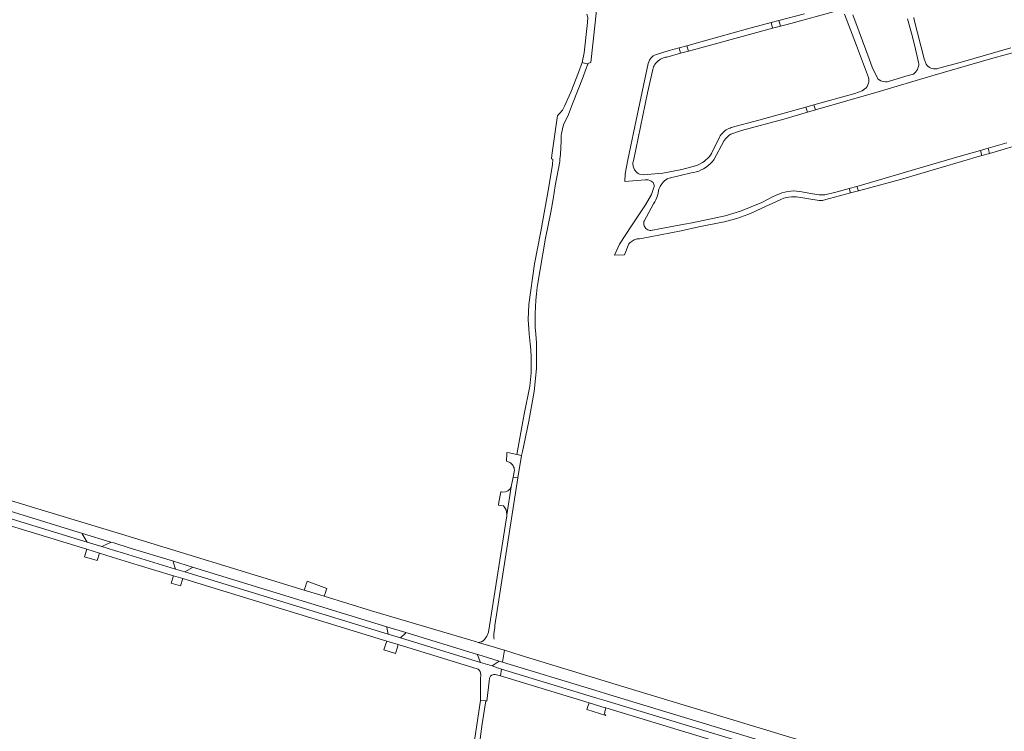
# Model space of a CAD drawing. Header units: metres. Extents: x 166325 to 190320, y 381923 to 404576.
# Tile 699 of 1056: x 177042 to 177545, y 390339 to 390703. Entities that reach past the tile are written whole.
import ezdxf

# ---------------------------------------------------------------- set-up
doc = ezdxf.new("R2010")
doc.units = ezdxf.units.M
for name, color, linetype, lineweight in [('B-WE-VH-VERHARDING_ASFALT-GV', 8, 'Continuous', 18), ('B-WE-VH-VERHARDING_BETONSTRAATSTEEN-GV', 8, 'Continuous', 18), ('B-WE-VH-VERHARDING_FUNDERING_ZAND-GV', 8, 'Continuous', 18), ('B-WE-VH-VERHARDING_HALFVERHARDING-GV', 8, 'Continuous', 18)]:
    doc.layers.add(name, color=color, linetype=linetype, lineweight=lineweight)

msp = doc.modelspace()

# ---------------------------------------------------------------- linework, layer by layer
at = {"layer": 'B-WE-VH-VERHARDING_ASFALT-GV', "flags": 128}
for points in [[(177331.952, 390705.721), (177332.456, 390704.051), (177332.403, 390701.49), (177330.692, 390685.999), (177329.538, 390680.971), (177332.434, 390680.07), (177332.574, 390680.52), (177334.057, 390680.973), (177336.261, 390701.257), (177337.687, 390714.376)], [(177443.091, 390705.814), (177429.961, 390702.379), (177430.819, 390699.503), (177436.215, 390700.914), (177458.378, 390707.082)], [(177463.511, 390705.683), (177469.745, 390689.683), (177475.732, 390673.323), (177475.906, 390672.483), (177475.951, 390671.627), (177475.925, 390671.198), (177475.776, 390670.353), (177475.502, 390669.543), (177475.108, 390668.78), (177474.604, 390668.086), (177474.001, 390667.476), (177473.313, 390666.964), (177472.555, 390666.562), (177468.768, 390665.151), (177447.917, 390659.312), (177448.776, 390656.777), (177480.785, 390666.066), (177508.206, 390674.2), (177539.328, 390683.202), (177558.202, 390688.271)], [(177495.778, 390703.33), (177497.727, 390695.989), (177499.512, 390689.265), (177501.378, 390681.03), (177501.439, 390680.307), (177501.433, 390679.85), (177501.317, 390678.943), (177501.066, 390678.064), (177500.812, 390677.475), (177500.345, 390676.689), (177499.765, 390675.982), (177499.267, 390675.534), (177499.085, 390675.371), (177498.712, 390675.106), (177496.095, 390674.338), (177485.27, 390671.163), (177484.504, 390671.129), (177483.59, 390671.216), (177482.699, 390671.44), (177482.071, 390671.689), (177481.269, 390672.136), (177480.543, 390672.7), (177477.75, 390678.587), (177476.153, 390682.827), (177470.971, 390696.59), (177467.745, 390705.33)], [(177548.416, 390688.407), (177522.628, 390680.91), (177511.112, 390677.909), (177510.689, 390677.826), (177509.83, 390677.757), (177508.97, 390677.819), (177508.13, 390678.01), (177507.328, 390678.325), (177506.746, 390678.649), (177506.056, 390679.165), (177505.743, 390679.461), (177505.187, 390680.12), (177504.194, 390682.813), (177499.143, 390702.797), (177498.872, 390704.008)], [(177546.504, 390639.929), (177536.853, 390637.182), (177537.63, 390634.591), (177557.087, 390640.238)], [(177009.272, 390460.504), (177074.424, 390440.524), (177088.902, 390436.085), (177090.443, 390435.612), (177098.278, 390433.209), (177120.889, 390426.275), (177130.69, 390423.27), (177229.956, 390392.829), (177239.574, 390389.88), (177276.13, 390378.67), (177276.266, 390378.635), (177287.201, 390375.267), (177289.01, 390374.714), (177289.979, 390380.809), (177286.98, 390381.771), (177285.392, 390382.281), (177276.524, 390384.846), (177275.624, 390385.113), (177222.136, 390400.969), (177197.884, 390408.387), (177187.675, 390411.509), (177092.174, 390440.719), (177050, 390453.619), (176898.027, 390500)], [(177285.085, 390393.531), (177296.729, 390468.824), (177294.391, 390469.28), (177293.379, 390464.22), (177291.154, 390450.051)], [(177291.154, 390450.051), (177293.379, 390464.22)], [(177289.085, 390461.633), (177288.411, 390461.69), (177288.055, 390461.727), (177287.077, 390456.397), (177286.813, 390454.991), (177288.01, 390454.833), (177289.477, 390454.64)], [(177005.261, 390454.251), (177076.642, 390432.416), (177083.095, 390430.436), (177089.601, 390428.44), (177102.89, 390424.374), (177120.876, 390418.872), (177125.67, 390417.405), (177128.942, 390416.404), (177229.801, 390385.547), (177235.7, 390383.742), (177276.531, 390371.25)], [(177076.827, 390436.075), (177006.3, 390457.649)], [(177290.971, 390448.53), (177281.785, 390390.083), (177281.332, 390388.674)], [(177285.227, 390368.528), (177287.896, 390367.716), (177288.454, 390371.217), (177286.382, 390371.846), (177283.72, 390372.8), (177277.69, 390374.63), (177236.915, 390387.103), (177230.638, 390389.023), (177126.708, 390420.816), (177121.944, 390422.273), (177095.466, 390430.373), (177090.858, 390431.783), (177084.286, 390433.793), (177076.827, 390436.075)], [(177284.548, 390389.403), (177284.941, 390392.221)], [(177276.524, 390384.846), (177285.392, 390382.281), (177286.98, 390381.771)], [(177477.129, 390323.836), (177412.61, 390343.426), (177356.99, 390360.315), (177298.455, 390378.088), (177289.979, 390380.809), (177289.01, 390374.714), (177336.127, 390360.397), (177343.717, 390358.091), (177427.379, 390332.67)], [(177277.801, 390368.316), (177277.773, 390366.236), (177277.621, 390355.18), (177277.738, 390355.171), (177280.47, 390354.96), (177280.99, 390354.92), (177282.131, 390364.913), (177282.33, 390366.66)], [(177427.634, 390328.939), (177340.709, 390355.344), (177337.055, 390356.453), (177288.454, 390371.217), (177287.896, 390367.716), (177333.117, 390353.957), (177335.928, 390353.102), (177339.583, 390351.99), (177341.659, 390351.358), (177425.038, 390325.988)]]:
    msp.add_lwpolyline(points, dxfattribs=at)
for points in [[(177426.861, 390698.469), (177426.16, 390701.384), (177413.969, 390698.195), (177392.021, 390692.004), (177383.084, 390689.583), (177383.821, 390686.835), (177418.859, 390696.377)], [(177385.314, 390624.567), (177386.587, 390624.801), (177387.883, 390625.141), (177389.15, 390625.577), (177390.38, 390626.108), (177391.567, 390626.731), (177392.902, 390627.579), (177393.97, 390628.388), (177394.974, 390629.276), (177395.907, 390630.237), (177396.766, 390631.266), (177402.091, 390641.131), (177402.964, 390642.199), (177403.692, 390642.944), (177404.733, 390643.838), (177405.58, 390644.445), (177410.918, 390646.253), (177432.532, 390652.106), (177444.578, 390655.57), (177443.883, 390658.182), (177419.8, 390651.467), (177405.724, 390647.72), (177405.118, 390647.526), (177404.424, 390647.249), (177403.754, 390646.921), (177403.11, 390646.543), (177402.497, 390646.117), (177401.527, 390645.284), (177401.013, 390644.742), (177400.542, 390644.163), (177400.116, 390643.55), (177399.738, 390642.906), (177395.619, 390634.473), (177395.111, 390633.728), (177394.406, 390632.831), (177393.635, 390631.989), (177392.802, 390631.208), (177391.913, 390630.492), (177390.972, 390629.846), (177389.564, 390629.057), (177388.521, 390628.592), (177387.446, 390628.208), (177380.472, 390626.314), (177370.883, 390624.481), (177360.727, 390623.618), (177358.918, 390623.899), (177358.155, 390624.315), (177357.462, 390624.841), (177357.148, 390625.142), (177356.592, 390625.811), (177356.354, 390626.175), (177355.963, 390626.952), (177355.678, 390627.843), (177355.596, 390628.271), (177355.53, 390629.138), (177355.546, 390629.572), (177355.677, 390630.432), (177355.791, 390630.852), (177359.451, 390648.209), (177363.026, 390665.521), (177365.622, 390677.467), (177365.84, 390678.144), (177366.093, 390678.758), (177366.392, 390679.352), (177366.734, 390679.921), (177367.119, 390680.463), (177367.543, 390680.974), (177368.005, 390681.451), (177368.502, 390681.893), (177369.091, 390682.337), (177369.651, 390682.693), (177370.237, 390683.006), (177370.845, 390683.274), (177371.472, 390683.496), (177372.113, 390683.669), (177372.766, 390683.793), (177379.825, 390685.735), (177379.11, 390688.506), (177374.063, 390687.139), (177367.138, 390684.982), (177366.69, 390684.79), (177365.899, 390684.336), (177365.532, 390684.065), (177364.863, 390683.444), (177364.296, 390682.73), (177363.944, 390682.141), (177363.584, 390681.303), (177363.355, 390680.42), (177357.942, 390654.798), (177352.851, 390631.271), (177351.566, 390624.152), (177351.404, 390620.233), (177361.711, 390621.1), (177362.673, 390621.076), (177363.254, 390620.99), (177364.182, 390620.734), (177364.856, 390620.448), (177365.383, 390620.093), (177365.816, 390619.628), (177366.041, 390619.269), (177366.21, 390618.88), (177366.328, 390618.412), (177366.364, 390617.99), (177366.336, 390617.567), (177366.245, 390617.153), (177364.97, 390613.524), (177362.027, 390608.38), (177354.874, 390597.605), (177348.747, 390588.187), (177346.039, 390582.521), (177351.155, 390582.782), (177353.427, 390588.325), (177354.166, 390589.078), (177354.619, 390589.451), (177355.098, 390589.788), (177355.602, 390590.089), (177356.127, 390590.35), (177356.671, 390590.571), (177357.186, 390590.738), (177357.756, 390590.878), (177358.335, 390590.974), (177358.919, 390591.026), (177364.268, 390591.97), (177380.21, 390595.111), (177389.119, 390597.135), (177402.124, 390599.573), (177402.739, 390599.714), (177408.529, 390601.304), (177414.183, 390603.327), (177415.631, 390603.924), (177421.066, 390606.477), (177431.042, 390611.06), (177432.661, 390611.651), (177433.891, 390611.979), (177435.143, 390612.214), (177436.57, 390612.364), (177437.843, 390612.394), (177439.115, 390612.329), (177450.671, 390610.579), (177452.303, 390610.579), (177453.947, 390610.967), (177466.675, 390614.403), (177465.885, 390616.676), (177459.061, 390614.838), (177453.474, 390613.466), (177450.55, 390613.41), (177447.167, 390613.839), (177441.703, 390615.01), (177437.72, 390615.452), (177434.616, 390615.14), (177431.542, 390614.354), (177427.062, 390612.568), (177421.39, 390609.564), (177410.512, 390605.047), (177402.621, 390602.74), (177385.719, 390599.189), (177381.908, 390598.477), (177370.033, 390596.259), (177364.716, 390595.143), (177364.654, 390595.146), (177364.107, 390595.217), (177363.577, 390595.366), (177363.074, 390595.59), (177362.609, 390595.885), (177362.191, 390596.244), (177361.83, 390596.66), (177361.532, 390597.123), (177361.305, 390597.625), (177361.153, 390598.154), (177361.078, 390598.7), (177361.084, 390599.251), (177361.169, 390599.795), (177361.223, 390600.001), (177366.076, 390608.788), (177366.681, 390609.826), (177367.216, 390610.902), (177367.679, 390612.011), (177368.066, 390613.149), (177368.377, 390614.31), (177368.61, 390615.489), (177368.664, 390615.841), (177368.953, 390616.689), (177369.055, 390616.937), (177369.44, 390617.745), (177369.896, 390618.515), (177370.418, 390619.242), (177371.004, 390619.919), (177371.647, 390620.541), (177372.344, 390621.103), (177373.088, 390621.601), (177373.353, 390621.756), (177374.03, 390622)], [(177533.678, 390633.439), (177532.995, 390636.084), (177522.624, 390633.132), (177497.626, 390625.89), (177473.885, 390618.831), (177469.877, 390617.751), (177470.664, 390615.48), (177492.178, 390621.284)]]:
    msp.add_lwpolyline(points, close=True, dxfattribs=at)
at = {"layer": 'B-WE-VH-VERHARDING_ASFALT-GV'}
for points in [[(177293.379, 390464.22, -0.2856211), (177289.085, 390461.633)], [(177289.477, 390454.64, -0.1819469), (177291.154, 390450.051)], [(177291.154, 390450.051, -0.0559446), (177290.971, 390448.53)], [(177284.941, 390392.221, -0.022959), (177285.085, 390393.531)], [(177281.332, 390388.674, -0.0961629), (177279.673, 390386.359)], [(177284.639, 390386.558, -0.0769771), (177284.548, 390389.403)], [(177279.673, 390386.359, -0.2454248), (177276.524, 390384.846)], [(177276.531, 390371.25, -0.2134757), (177277.801, 390368.316)], [(177282.33, 390366.66, -0.3930107), (177285.227, 390368.528)]]:
    msp.add_lwpolyline(points, format="xyb", dxfattribs=at)
at = {"layer": 'B-WE-VH-VERHARDING_BETONSTRAATSTEEN-GV', "flags": 128}
for points in [[(177429.961, 390702.379), (177426.16, 390701.384), (177426.861, 390698.469), (177430.819, 390699.503)], [(177383.084, 390689.583), (177379.11, 390688.506), (177379.825, 390685.735), (177383.821, 390686.835)], [(177447.917, 390659.312), (177443.883, 390658.182), (177444.578, 390655.57), (177448.776, 390656.777)], [(177536.853, 390637.182), (177532.995, 390636.084), (177533.678, 390633.439), (177537.63, 390634.591)], [(177469.877, 390617.751), (177465.885, 390616.676), (177466.675, 390614.403), (177470.664, 390615.48)], [(177298.683, 390480.367), (177296.329, 390480.748), (177292.274, 390481.627), (177291.167, 390481.867), (177291.132, 390481.093), (177290.919, 390477.422), (177291.549, 390477.155), (177292.711, 390476.662), (177293.13, 390476.393), (177293.591, 390476.011), (177293.996, 390475.571), (177294.34, 390475.081), (177294.615, 390474.55), (177294.816, 390473.987), (177294.941, 390473.402), (177294.987, 390472.806), (177294.391, 390469.28), (177296.729, 390468.824)], [(177074.424, 390440.524), (177074.333, 390440.229), (177076.827, 390436.075), (177084.286, 390433.793), (177088.81, 390435.786), (177088.902, 390436.085)], [(177083.095, 390430.436), (177076.642, 390432.416), (177075.47, 390428.569), (177081.926, 390426.602)], [(177120.889, 390426.275), (177120.807, 390426.007), (177121.944, 390422.273), (177126.708, 390420.816), (177130.627, 390423.062), (177130.69, 390423.27)], [(177125.67, 390417.405), (177120.876, 390418.872), (177119.716, 390415.174), (177124.551, 390413.723)], [(177229.956, 390392.829), (177229.865, 390392.532), (177230.638, 390389.023), (177236.915, 390387.103), (177239.493, 390389.614), (177239.574, 390389.88)], [(177235.7, 390383.742), (177229.801, 390385.547), (177229.205, 390383.652), (177228.366, 390380.983), (177234.251, 390379.099), (177235.136, 390381.934)], [(177276.266, 390378.635), (177276.13, 390378.67), (177276.217, 390378.445), (177277.69, 390374.63), (177283.72, 390372.8), (177287.201, 390375.267)], [(177341.659, 390351.358), (177339.583, 390351.99), (177335.928, 390353.102), (177333.117, 390353.957), (177332.472, 390352.119), (177331.995, 390350.544), (177341.714, 390347.561), (177341.578, 390347.628), (177341.351, 390347.806), (177341.183, 390348.04), (177341.084, 390348.311), (177341.064, 390348.598), (177341.134, 390349.021), (177341.22, 390349.546)]]:
    msp.add_lwpolyline(points, close=True, dxfattribs=at)
at = {"layer": 'B-WE-VH-VERHARDING_FUNDERING_ZAND-GV', "flags": 128}
msp.add_lwpolyline([(177187.675, 390411.509), (177197.884, 390408.387), (177198.652, 390410.777), (177198.751, 390411.084), (177198.906, 390411.568), (177199.185, 390412.435), (177189.253, 390416.106), (177189.004, 390415.382), (177188.731, 390414.584), (177188.592, 390414.182), (177188.476, 390413.842)], close=True, dxfattribs=at)
msp.add_lwpolyline([(177272.117, 390294.431), (177278.523, 390343.214), (177280.47, 390354.96), (177277.738, 390355.171), (177273.766, 390329.185)], dxfattribs=at)
at = {"layer": 'B-WE-VH-VERHARDING_HALFVERHARDING-GV', "flags": 128}
for points in [[(177322.644, 390654.504), (177323.23, 390655.883), (177324.732, 390659.944), (177330.093, 390673.752), (177331.322, 390677.069), (177332.434, 390680.07), (177329.538, 390680.971), (177327.755, 390675.815), (177323.897, 390665.91), (177320.671, 390658.661)], [(177317.022, 390653.839), (177316.867, 390652.792), (177316.504, 390650.341), (177314.206, 390633.709), (177313.946, 390631.825), (177314.663, 390631.665), (177314.391, 390628.854), (177312.557, 390617.562), (177308.435, 390594.707), (177305.199, 390578.111), (177302.396, 390557.366), (177301.981, 390549.756), (177302.62, 390542.452), (177303.091, 390537.355), (177303.112, 390537.127), (177303.187, 390536.318), (177303.624, 390531.248), (177303.593, 390522.524), (177302.906, 390515.626), (177300.038, 390501.442), (177296.674, 390482.674), (177296.329, 390480.748), (177298.683, 390480.367), (177299.094, 390482.265), (177302.449, 390497.745), (177305.05, 390512.981), (177306.219, 390524.696)], [(177306.219, 390524.696), (177306.289, 390532.533), (177306.221, 390537.849), (177305.898, 390542.302), (177305.642, 390545.838), (177305.557, 390549.496), (177305.627, 390552.857), (177305.777, 390556.216), (177306.007, 390559.57), (177306.317, 390562.918), (177306.707, 390566.258), (177306.835, 390567.232), (177310.972, 390591.366), (177313.594, 390604.561), (177314.784, 390611.185), (177315.8, 390617.947), (177318.174, 390630.501)]]:
    msp.add_lwpolyline(points, dxfattribs=at)
at = {"layer": 'B-WE-VH-VERHARDING_HALFVERHARDING-GV'}
for points in [[(177320.671, 390658.661, -0.1030593), (177317.022, 390653.839)], [(177320.314, 390649.745, -0.0054858), (177322.644, 390654.504)], [(177318.82, 390639.838, -0.087419), (177320.314, 390649.745)], [(177318.174, 390630.501, 0.0173488), (177318.82, 390639.838)]]:
    msp.add_lwpolyline(points, format="xyb", dxfattribs=at)

doc.saveas('drawing.dxf')
